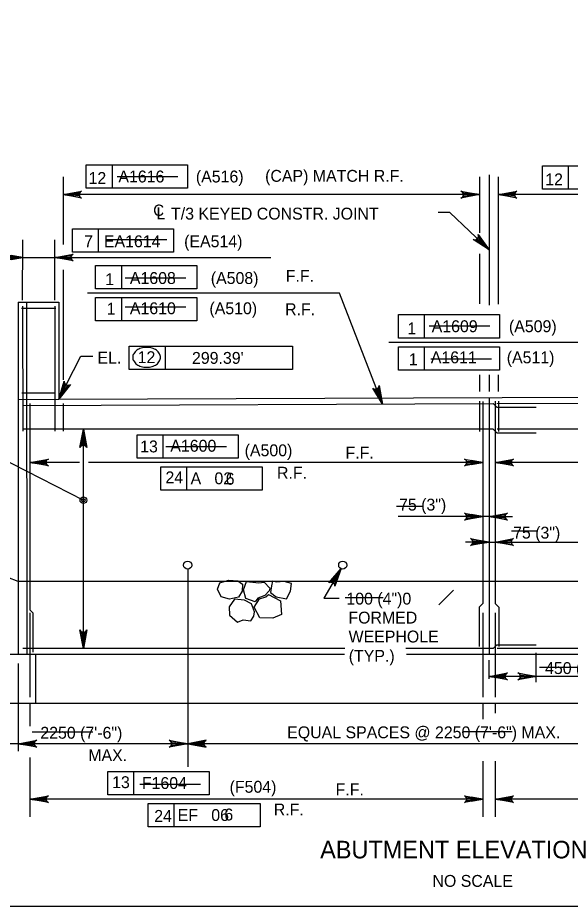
# Model space of a CAD drawing. Extents: x 179 to 454, y -271 to 54.
# Drawn here: x 218.85 to 224.42, y -109.25 to -100.28 of the extents above; entities that cross this region are included whole.
import ezdxf

# ---------------------------------------------------------------- set-up
doc = ezdxf.new("R2010")
doc.units = 0
for name, color, linetype in [('Level 1', 7, 'Continuous'), ('Level 10', 7, 'Continuous'), ('Level 3', 7, 'Continuous'), ('Level 4', 7, 'Continuous'), ('Level 41', 7, 'Continuous'), ('Level 5', 7, 'Continuous')]:
    doc.layers.add(name, color=color, linetype=linetype)

# ---------------------------------------------------------------- blocks, each defined once
blk = doc.blocks.new('ROCK')
at = {"layer": 'Level 4'}
for points in [[(1.578, 0.725), (1.471, 0.551), (1.586, 0.338), (1.78, 0.206), (2.086, 0.269), (2.323, 0.452), (2.328, 0.749), (2.171, 0.911), (1.856, 0.872)], [(0.734, -0.018), (0.934, -0.106), (1.192, -0.099), (1.321, -0.177), (1.562, 0.063), (1.519, 0.367), (1.313, 0.589), (0.948, 0.369), (0.769, 0.319), (0.674, 0.055)], [(0.498, 0.24), (0.588, 0.107), (0.715, -0.096), (0.595, -0.305), (0.299, -0.506), (0.067, -0.329), (-0.063, -0.098), (0.135, 0.068), (0.386, 0.147)], [(1.488, -0.478), (1.468, -0.178), (1.636, 0.025), (1.939, 0.193), (2.2, 0.032), (2.312, -0.229), (2.154, -0.57), (1.947, -0.574), (1.718, -0.703), (1.56, -0.603)], [(0.806, -0.129), (0.519, -0.492), (0.672, -0.928), (0.991, -0.931), (1.399, -0.738), (1.422, -0.324), (1.149, -0.136), (0.916, -0.16)]]:
    blk.add_lwpolyline(points, close=True, dxfattribs=at)

msp = doc.modelspace()

# ---------------------------------------------------------------- linework, layer by layer
at = {"layer": 'Level 1'}
msp.add_lwpolyline([(211.497, -109.25), (242.997, -109.25), (242.997, -88.75), (211.497, -88.75)], close=True, dxfattribs=at)
at = {"layer": 'Level 10'}
for p, q in [((223.6044, -101.8643), (223.6044, -103.1826)), ((218.8528, -103.1499), (218.8528, -106.708)), ((218.8528, -103.1499), (219.2627, -103.1499)), ((218.9373, -103.1499), (218.9385, -106.708)), ((219.2627, -103.1499), (219.2639, -104.1317)), ((223.6044, -103.8444), (223.6044, -103.8444)), ((223.6044, -103.8843), (223.6044, -104.0541)), ((218.8574, -104.1334), (219.2639, -104.1317)), ((219.2639, -104.1317), (227.9457, -104.0948)), ((223.6044, -104.1163), (223.6044, -104.1164)), ((223.6044, -104.1192), (223.6044, -106.708)), ((218.8528, -105.9698), (215.8606, -104.8379)), ((219.6367, -105.9698), (218.8574, -105.9698)), ((228.0111, -105.9698), (219.6367, -105.9698)), ((222.145, -106.708), (215.6966, -106.708)), ((219.0282, -106.708), (219.0282, -107.2001)), ((225.0207, -106.708), (222.7722, -106.708)), ((215.6966, -107.2001), (230.9454, -107.2001))]:
    msp.add_line(p, q, dxfattribs=at)
at = {"layer": 'Level 3'}
for p, q in [((219.5401, -101.7651), (220.5616, -101.7651)), ((219.5401, -102.0012), (219.5401, -101.7651)), ((219.8037, -102.0012), (219.8037, -101.7651)), ((220.5616, -101.7651), (220.5616, -102.0012)), ((224.1428, -101.774), (225.1642, -101.774)), ((224.1428, -102.0102), (224.1428, -101.774)), ((224.4064, -102.0102), (224.4064, -101.774)), ((219.305, -101.8865), (219.305, -102.5688)), ((223.5082, -101.8865), (223.5082, -102.4495)), ((223.699, -103.1713), (223.699, -101.8865)), ((223.5082, -102.0642), (219.305, -102.0642)), ((220.5616, -102.0012), (219.5401, -102.0012)), ((227.8995, -102.0642), (223.699, -102.0642)), ((225.1642, -102.0102), (224.1428, -102.0102)), ((223.2099, -102.2462), (223.0918, -102.2462)), ((223.6044, -102.6217), (223.2099, -102.2462)), ((219.3992, -102.4099), (220.4207, -102.4099)), ((219.3992, -102.6461), (219.3992, -102.4099)), ((219.6629, -102.6461), (219.6629, -102.4099)), ((220.4207, -102.4099), (220.4207, -102.6461)), ((218.8972, -103.1294), (218.8984, -102.5225)), ((219.2216, -103.1294), (219.2228, -102.5225)), ((218.8981, -102.6997), (218.6623, -102.6997)), ((218.8984, -102.6997), (219.2228, -102.6997)), ((219.2225, -102.6997), (221.4021, -102.6997)), ((219.341, -102.6997), (219.4591, -102.6997)), ((220.4207, -102.6461), (219.3992, -102.6461)), ((223.5082, -102.6622), (223.5082, -103.1663)), ((219.6341, -102.7812), (220.6556, -102.7812)), ((219.6341, -103.0174), (219.6341, -102.7812)), ((219.8978, -103.0174), (219.8978, -102.7812)), ((220.6556, -102.7812), (220.6556, -103.0174)), ((219.305, -102.8242), (219.305, -103.9339)), ((222.0962, -103.0611), (219.5537, -103.0611)), ((220.6556, -103.0174), (219.6341, -103.0174)), ((222.5302, -104.1793), (222.0962, -103.0611)), ((219.6341, -103.1044), (220.6556, -103.1044)), ((219.6341, -103.3407), (219.6341, -103.1044)), ((219.8978, -103.3407), (219.8978, -103.1044)), ((220.6556, -103.1044), (220.6556, -103.3407)), ((220.6556, -103.3407), (219.6341, -103.3407)), ((222.6895, -103.2768), (223.7111, -103.2768)), ((222.6895, -103.5131), (222.6895, -103.2768)), ((222.9532, -103.5131), (222.9532, -103.2768)), ((223.7111, -103.2768), (223.7111, -103.5131)), ((223.7111, -103.5131), (222.6895, -103.5131)), ((219.9737, -103.5943), (220.3407, -103.5943)), ((219.9737, -103.8304), (219.9737, -103.5943)), ((220.3407, -103.8304), (220.3407, -103.5943)), ((220.3407, -103.5943), (221.6222, -103.5943)), ((221.6222, -103.5943), (221.6222, -103.8304)), ((225.2046, -103.5567), (222.5932, -103.5567)), ((222.6895, -103.8362), (222.6895, -103.6001)), ((222.6895, -103.6001), (223.7111, -103.6001)), ((222.9532, -103.8362), (222.9532, -103.6001)), ((223.7111, -103.6001), (223.7111, -103.8362)), ((219.2639, -104.1317), (219.4864, -103.6949)), ((219.4864, -103.6949), (219.6045, -103.6949)), ((221.6222, -103.8304), (219.9737, -103.8304)), ((223.7111, -103.8362), (222.6895, -103.8362)), ((223.5082, -103.8843), (223.5082, -104.0541)), ((223.699, -104.0541), (223.699, -103.8843)), ((219.5103, -106.6465), (219.5103, -104.4319)), ((220.0525, -104.4892), (221.074, -104.4892)), ((220.0525, -104.7255), (220.0525, -104.4892)), ((220.3162, -104.7255), (220.3162, -104.4892)), ((221.074, -104.4892), (221.074, -104.7255)), ((223.5429, -104.6463), (223.5429, -104.7713)), ((218.6122, -104.6908), (219.5104, -105.15)), ((219.47, -104.7692), (218.9709, -104.7692)), ((223.5429, -104.7692), (219.562, -104.7692)), ((221.074, -104.7255), (220.0525, -104.7255)), ((227.6557, -104.7692), (223.6659, -104.7692)), ((220.2921, -105.0487), (220.2921, -104.8125)), ((220.2921, -104.8125), (221.3136, -104.8125)), ((220.5557, -105.0487), (220.5557, -104.8125)), ((221.3136, -104.8125), (221.3136, -105.0487)), ((221.3136, -105.0487), (220.2921, -105.0487)), ((223.3067, -105.3155), (222.6862, -105.3155)), ((223.5429, -105.3155), (223.3067, -105.3155)), ((223.6044, -105.3155), (223.5429, -105.3155)), ((223.6044, -105.3155), (223.8407, -105.3155)), ((223.6044, -105.5727), (223.3682, -105.5727)), ((223.6044, -105.5727), (223.6659, -105.5727)), ((223.6659, -105.5727), (223.9022, -105.5727)), ((223.9022, -105.5727), (224.6038, -105.5727)), ((222.1119, -105.8406), (221.9377, -106.1401)), ((223.0996, -106.2054), (223.2471, -106.0579)), ((221.9377, -106.1401), (222.0927, -106.1401)), ((224.0809, -106.9868), (224.0809, -106.6903)), ((218.8529, -106.7983), (218.8529, -107.684)), ((223.6044, -106.9524), (223.6044, -106.7665)), ((225.4417, -106.9298), (223.6044, -106.9298)), ((218.9709, -107.2001), (218.9709, -107.431)), ((223.5429, -107.2001), (223.5429, -107.3607)), ((223.6659, -107.2001), (223.6659, -107.3021)), ((228.1498, -107.6097), (216.9023, -107.6097)), ((218.9709, -107.7472), (218.9709, -108.3463)), ((223.5429, -107.7855), (223.5429, -108.3463)), ((223.6659, -107.7855), (223.6659, -108.3463)), ((219.7569, -107.8892), (220.7784, -107.8892)), ((219.7569, -108.1254), (219.7569, -107.8892)), ((220.0206, -108.1254), (220.0206, -107.8892)), ((220.7784, -107.8892), (220.7784, -108.1254)), ((223.5429, -108.1691), (218.9708, -108.1691)), ((220.7784, -108.1254), (219.7569, -108.1254)), ((228.0361, -108.1691), (223.6659, -108.1691)), ((220.1629, -108.4486), (220.1629, -108.2124)), ((220.1629, -108.2124), (221.2952, -108.2124)), ((220.4266, -108.4486), (220.4266, -108.2124)), ((221.2952, -108.2124), (221.2952, -108.4486)), ((221.2952, -108.4486), (220.1629, -108.4486))]:
    msp.add_line(p, q, dxfattribs=at)
for points in [[(219.305, -102.0642), (219.4914, -102.0292), (219.4771, -102.0392), (219.4697, -102.0517), (219.4675, -102.0642), (219.4697, -102.0767), (219.4771, -102.0892), (219.4914, -102.0991), (219.305, -102.0642), (219.4771, -102.0892), (219.4697, -102.0767), (219.305, -102.0642), (219.4675, -102.0642), (219.4697, -102.0517), (219.305, -102.0642), (219.4771, -102.0392)], [(223.5082, -102.0642), (223.3217, -102.0991), (223.3361, -102.0892), (223.3435, -102.0767), (223.3457, -102.0642), (223.3435, -102.0517), (223.3361, -102.0392), (223.3217, -102.0292), (223.5082, -102.0642), (223.3361, -102.0392), (223.3435, -102.0517), (223.5082, -102.0642), (223.3457, -102.0642), (223.3435, -102.0767), (223.5082, -102.0642), (223.3361, -102.0892)], [(223.699, -102.0642), (223.8854, -102.0292), (223.8711, -102.0392), (223.8637, -102.0517), (223.8615, -102.0642), (223.8637, -102.0767), (223.8711, -102.0892), (223.8854, -102.0991), (223.699, -102.0642), (223.8711, -102.0892), (223.8637, -102.0767), (223.699, -102.0642), (223.8615, -102.0642), (223.8637, -102.0517), (223.699, -102.0642), (223.8711, -102.0392)], [(223.6044, -102.6217), (223.4453, -102.5185), (223.4626, -102.5212), (223.4765, -102.5172), (223.4868, -102.5097), (223.4938, -102.4991), (223.497, -102.4849), (223.4935, -102.4678), (223.6044, -102.6217), (223.497, -102.4849), (223.4938, -102.4991), (223.6044, -102.6217), (223.4868, -102.5097), (223.4765, -102.5172), (223.6044, -102.6217), (223.4626, -102.5212)], [(218.8981, -102.6997), (218.7117, -102.7346), (218.726, -102.7247), (218.7334, -102.7122), (218.7356, -102.6997), (218.7334, -102.6872), (218.726, -102.6747), (218.7117, -102.6647), (218.8981, -102.6997), (218.726, -102.6747), (218.7334, -102.6872), (218.8981, -102.6997), (218.7356, -102.6997), (218.7334, -102.7122), (218.8981, -102.6997), (218.726, -102.7247)], [(219.2225, -102.6997), (219.4089, -102.6647), (219.3946, -102.6747), (219.3872, -102.6872), (219.385, -102.6997), (219.3872, -102.7122), (219.3946, -102.7247), (219.4089, -102.7346), (219.2225, -102.6997), (219.3946, -102.7247), (219.3872, -102.7122), (219.2225, -102.6997), (219.385, -102.6997), (219.3872, -102.6872), (219.2225, -102.6997), (219.3946, -102.6747)], [(219.2639, -104.1317), (219.3174, -103.9497), (219.3197, -103.9671), (219.3275, -103.9793), (219.3377, -103.9869), (219.3498, -103.9907), (219.3642, -103.9898), (219.3797, -103.9815), (219.2639, -104.1317), (219.3642, -103.9898), (219.3498, -103.9907), (219.2639, -104.1317), (219.3377, -103.9869), (219.3275, -103.9793), (219.2639, -104.1317), (219.3197, -103.9671)], [(222.5302, -104.1793), (222.4302, -104.0182), (222.4447, -104.028), (222.459, -104.0303), (222.4714, -104.0278), (222.4823, -104.0213), (222.4913, -104.0099), (222.4953, -103.9929), (222.5302, -104.1793), (222.4913, -104.0099), (222.4823, -104.0213), (222.5302, -104.1793), (222.4714, -104.0278), (222.459, -104.0303), (222.5302, -104.1793), (222.4447, -104.028)], [(219.5103, -104.4319), (219.5452, -104.6183), (219.5353, -104.604), (219.5228, -104.5966), (219.5103, -104.5944), (219.4978, -104.5966), (219.4853, -104.604), (219.4754, -104.6183), (219.5103, -104.4319), (219.4853, -104.604), (219.4978, -104.5966), (219.5103, -104.4319), (219.5103, -104.5944), (219.5228, -104.5966), (219.5103, -104.4319), (219.5353, -104.604)], [(218.9708, -104.7692), (219.1573, -104.7343), (219.1429, -104.7442), (219.1355, -104.7567), (219.1333, -104.7692), (219.1355, -104.7817), (219.1429, -104.7942), (219.1573, -104.8041), (218.9708, -104.7692), (219.1429, -104.7942), (219.1355, -104.7817), (218.9708, -104.7692), (219.1333, -104.7692), (219.1355, -104.7567), (218.9708, -104.7692), (219.1429, -104.7442)], [(223.5429, -104.7692), (223.3565, -104.8041), (223.3708, -104.7942), (223.3782, -104.7817), (223.3804, -104.7692), (223.3782, -104.7567), (223.3708, -104.7442), (223.3565, -104.7343), (223.5429, -104.7692), (223.3708, -104.7442), (223.3782, -104.7567), (223.5429, -104.7692), (223.3804, -104.7692), (223.3782, -104.7817), (223.5429, -104.7692), (223.3708, -104.7942)], [(223.6659, -104.7692), (223.8523, -104.7343), (223.838, -104.7442), (223.8306, -104.7567), (223.8284, -104.7692), (223.8306, -104.7817), (223.838, -104.7942), (223.8523, -104.8041), (223.6659, -104.7692), (223.838, -104.7942), (223.8306, -104.7817), (223.6659, -104.7692), (223.8284, -104.7692), (223.8306, -104.7567), (223.6659, -104.7692), (223.838, -104.7442)], [(223.5429, -105.3155), (223.3565, -105.3504), (223.3708, -105.3405), (223.3782, -105.328), (223.3804, -105.3155), (223.3782, -105.303), (223.3708, -105.2905), (223.3565, -105.2806), (223.5429, -105.3155), (223.3708, -105.2905), (223.3782, -105.303), (223.5429, -105.3155), (223.3804, -105.3155), (223.3782, -105.328), (223.5429, -105.3155), (223.3708, -105.3405)], [(223.6044, -105.3155), (223.7908, -105.2806), (223.7765, -105.2905), (223.7691, -105.303), (223.7669, -105.3155), (223.7691, -105.328), (223.7765, -105.3405), (223.7908, -105.3505), (223.6044, -105.3155), (223.7765, -105.3405), (223.7691, -105.328), (223.6044, -105.3155), (223.7669, -105.3155), (223.7691, -105.303), (223.6044, -105.3155), (223.7765, -105.2905)], [(223.6044, -105.5727), (223.418, -105.6076), (223.4323, -105.5977), (223.4398, -105.5852), (223.4419, -105.5727), (223.4398, -105.5602), (223.4323, -105.5477), (223.418, -105.5378), (223.6044, -105.5727), (223.4323, -105.5477), (223.4398, -105.5602), (223.6044, -105.5727), (223.4419, -105.5727), (223.4398, -105.5852), (223.6044, -105.5727), (223.4323, -105.5977)], [(223.6659, -105.5727), (223.8523, -105.5377), (223.838, -105.5477), (223.8306, -105.5602), (223.8284, -105.5727), (223.8306, -105.5852), (223.838, -105.5977), (223.8523, -105.6076), (223.6659, -105.5727), (223.838, -105.5977), (223.8306, -105.5852), (223.6659, -105.5727), (223.8284, -105.5727), (223.8306, -105.5602), (223.6659, -105.5727), (223.838, -105.5477)], [(222.1119, -105.8406), (222.0484, -106.0192), (222.047, -106.0018), (222.0399, -105.9892), (222.0302, -105.981), (222.0183, -105.9766), (222.0037, -105.9767), (221.988, -105.9842), (222.1119, -105.8406), (222.0037, -105.9767), (222.0183, -105.9766), (222.1119, -105.8406), (222.0302, -105.981), (222.0399, -105.9892), (222.1119, -105.8406), (222.047, -106.0018)], [(219.5103, -106.6465), (219.4754, -106.4601), (219.4853, -106.4744), (219.4978, -106.4818), (219.5103, -106.484), (219.5228, -106.4818), (219.5353, -106.4744), (219.5452, -106.4601), (219.5103, -106.6465), (219.5353, -106.4744), (219.5228, -106.4818), (219.5103, -106.6465), (219.5103, -106.484), (219.4978, -106.4818), (219.5103, -106.6465), (219.4853, -106.4744)], [(223.6044, -106.9298), (223.7908, -106.8948), (223.7765, -106.9048), (223.7691, -106.9173), (223.7669, -106.9298), (223.7691, -106.9423), (223.7765, -106.9548), (223.7908, -106.9647), (223.6044, -106.9298), (223.7765, -106.9548), (223.7691, -106.9423), (223.6044, -106.9298), (223.7669, -106.9298), (223.7691, -106.9173), (223.6044, -106.9298), (223.7765, -106.9048)], [(224.0834, -106.9298), (223.897, -106.9647), (223.9114, -106.9548), (223.9188, -106.9423), (223.9209, -106.9298), (223.9188, -106.9173), (223.9114, -106.9048), (223.897, -106.8949), (224.0834, -106.9298), (223.9114, -106.9048), (223.9188, -106.9173), (224.0834, -106.9298), (223.9209, -106.9298), (223.9188, -106.9423), (224.0834, -106.9298), (223.9114, -106.9548)], [(218.9708, -108.1691), (219.1573, -108.1342), (219.1429, -108.1441), (219.1355, -108.1566), (219.1333, -108.1691), (219.1355, -108.1816), (219.1429, -108.1941), (219.1573, -108.204), (218.9708, -108.1691), (219.1429, -108.1941), (219.1355, -108.1816), (218.9708, -108.1691), (219.1333, -108.1691), (219.1355, -108.1566), (218.9708, -108.1691), (219.1429, -108.1441)], [(223.5429, -108.1691), (223.3565, -108.204), (223.3708, -108.1941), (223.3782, -108.1816), (223.3804, -108.1691), (223.3782, -108.1566), (223.3708, -108.1441), (223.3565, -108.1342), (223.5429, -108.1691), (223.3708, -108.1441), (223.3782, -108.1566), (223.5429, -108.1691), (223.3804, -108.1691), (223.3782, -108.1816), (223.5429, -108.1691), (223.3708, -108.1941)], [(223.6659, -108.1691), (223.8523, -108.1342), (223.838, -108.1441), (223.8306, -108.1566), (223.8284, -108.1691), (223.8306, -108.1816), (223.838, -108.1941), (223.8523, -108.204), (223.6659, -108.1691), (223.838, -108.1941), (223.8306, -108.1816), (223.6659, -108.1691), (223.8284, -108.1691), (223.8306, -108.1566), (223.6659, -108.1691), (223.838, -108.1441)]]:
    msp.add_lwpolyline(points, dxfattribs=at)
for points in [[(218.7803, -102.68), (218.7803, -102.7193), (218.8984, -102.6997)], [(219.341, -102.68), (219.341, -102.7193), (219.2228, -102.6997)], [(219.3, -104.0176), (219.3351, -104.0354), (219.2639, -104.1317)], [(222.469, -104.0759), (222.5058, -104.0619), (222.5292, -104.1793)], [(219.53, -104.55), (219.4907, -104.55), (219.5103, -104.4319)], [(223.4248, -104.7494), (223.4248, -104.7888), (223.5429, -104.7692)], [(223.7841, -104.7494), (223.7841, -104.7888), (223.6659, -104.7692)], [(223.4248, -105.2958), (223.4248, -105.3352), (223.5429, -105.3155)], [(223.7225, -105.2958), (223.7225, -105.3352), (223.6044, -105.3155)], [(223.4863, -105.553), (223.4863, -105.5924), (223.6044, -105.5727)], [(223.7841, -105.553), (223.7841, -105.5924), (223.6659, -105.5727)], [(222.0698, -105.952), (222.0358, -105.9322), (222.1122, -105.84)], [(219.53, -106.5283), (219.4907, -106.5283), (219.5103, -106.6465)], [(223.4248, -108.1494), (223.4248, -108.1887), (223.5429, -108.1691)], [(223.7841, -108.1494), (223.7841, -108.1887), (223.6659, -108.1691)]]:
    msp.add_lwpolyline(points, close=True, dxfattribs=at)
for centre, radius in [((219.5104, -105.15), 0.0333), ((219.5104, -105.15), 0.0167), ((220.5633, -105.8058), 0.041), ((222.1281, -105.8058), 0.041)]:
    msp.add_circle(centre, radius, dxfattribs=at)
for centre, radius, start, end in [((220.1489, -103.8025), 0.1949, 90, 106.53583), ((220.1489, -103.8025), 0.1949, 73.46417, 90), ((220.0818, -103.7081), 0.0731, 149.97668, 180), ((220.1141, -103.7267), 0.1103, 125.63164, 149.97668), ((220.1351, -103.7561), 0.1465, 106.53583, 125.63164), ((220.1627, -103.7561), 0.1465, 54.36836, 73.46417), ((220.1837, -103.7267), 0.1103, 30.02332, 54.36836), ((220.216, -103.7081), 0.0731, 0, 30.02332), ((220.0818, -103.7081), 0.0731, 180, 210.02332), ((220.1141, -103.6894), 0.1103, 210.02332, 234.36836), ((220.1351, -103.6601), 0.1465, 234.36836, 253.46417), ((220.1627, -103.6601), 0.1465, 286.53583, 305.63164), ((220.1837, -103.6894), 0.1103, 305.63164, 329.97668), ((220.216, -103.7081), 0.0731, 329.97668, 0), ((220.1489, -103.6137), 0.1949, 253.46417, 270), ((220.1489, -103.6137), 0.1949, 270, 286.53583)]:
    msp.add_arc(centre, radius, start, end, dxfattribs=at)
at = {"layer": 'Level 4'}
for points in [[(218.8528, -107.6097), (219.0392, -107.5747), (219.0249, -107.5847), (219.0175, -107.5972), (219.0153, -107.6097), (219.0175, -107.6222), (219.0249, -107.6347), (219.0392, -107.6446), (218.8528, -107.6097), (219.0249, -107.6347), (219.0175, -107.6222), (218.8528, -107.6097), (219.0153, -107.6097), (219.0175, -107.5972), (218.8528, -107.6097), (219.0249, -107.5847)], [(220.5632, -107.6097), (220.3768, -107.6446), (220.3912, -107.6347), (220.3986, -107.6222), (220.4007, -107.6097), (220.3986, -107.5972), (220.3912, -107.5847), (220.3768, -107.5747), (220.5632, -107.6097), (220.3912, -107.5847), (220.3986, -107.5972), (220.5632, -107.6097), (220.4007, -107.6097), (220.3986, -107.6222), (220.5632, -107.6097), (220.3912, -107.6347)], [(220.5632, -107.6097), (220.7497, -107.6446), (220.7353, -107.6347), (220.7279, -107.6222), (220.7258, -107.6097), (220.7279, -107.5972), (220.7353, -107.5847), (220.7497, -107.5747), (220.5632, -107.6097), (220.7353, -107.5847), (220.7279, -107.5972), (220.5632, -107.6097), (220.7258, -107.6097), (220.7279, -107.6222), (220.5632, -107.6097), (220.7353, -107.6347)]]:
    msp.add_lwpolyline(points, dxfattribs=at)
at = {"layer": 'Level 41'}
for p, q in [((220.4623, -101.8837), (219.8503, -101.8837)), ((220.3516, -102.5209), (219.7395, -102.5209)), ((220.5454, -102.9088), (219.9334, -102.9088)), ((220.5454, -103.1997), (219.9334, -103.1997)), ((223.614, -103.3927), (223.002, -103.3927)), ((223.6279, -103.7252), (223.0158, -103.7252)), ((220.956, -104.6118), (220.344, -104.6118)), ((222.9345, -105.2134), (222.6696, -105.2134)), ((224.0974, -105.4628), (223.8325, -105.4628)), ((222.5351, -106.1369), (222.1512, -106.1369)), ((224.4984, -106.8383), (224.1145, -106.8383)), ((219.6054, -107.4925), (218.9933, -107.4925)), ((223.8382, -107.49), (223.3354, -107.49)), ((220.693, -108.0197), (220.081, -108.0197))]:
    msp.add_line(p, q, dxfattribs=at)
at = {"layer": 'Level 5'}
for p, q in [((218.8869, -103.2114), (219.2319, -103.2114)), ((218.8972, -103.1909), (218.8984, -104.4524)), ((219.2216, -103.1909), (219.2228, -104.4524)), ((219.2305, -104.0704), (218.8882, -104.0704)), ((218.8984, -104.1948), (223.6459, -104.1746)), ((218.9708, -104.1742), (218.9708, -106.2583)), ((219.3053, -104.1745), (219.305, -104.4524)), ((223.5083, -104.1517), (223.508, -104.4566)), ((223.5429, -104.1527), (223.5429, -106.1932)), ((223.6459, -104.1746), (223.6833, -104.2119)), ((223.6659, -104.1518), (223.6659, -106.1932)), ((223.6832, -104.1744), (228.1133, -104.1556)), ((223.6833, -104.2119), (224.0809, -104.2102)), ((223.6991, -104.1519), (223.6988, -104.4568)), ((223.6454, -104.4319), (218.8984, -104.4319)), ((223.6454, -104.4319), (223.6827, -104.4693)), ((223.6827, -104.4693), (224.0803, -104.4693)), ((228.1133, -104.4319), (223.6875, -104.4319)), ((220.5632, -105.8468), (220.5632, -107.8441)), ((223.5429, -106.1932), (223.5055, -106.2304)), ((223.6659, -106.1932), (223.7034, -106.2304)), ((218.9708, -106.2583), (219.0002, -106.2875)), ((218.9708, -106.2861), (218.9708, -107.1386)), ((219.0002, -106.2875), (219.0002, -106.6852)), ((223.5055, -106.2304), (223.5055, -106.6281)), ((223.5429, -106.2861), (223.5429, -107.1386)), ((223.6659, -106.2861), (223.6659, -107.1386)), ((223.7034, -106.2304), (223.7034, -106.6281)), ((222.148, -106.6465), (218.8984, -106.6465)), ((223.6454, -106.6465), (222.7647, -106.6465)), ((223.6454, -106.6465), (223.6827, -106.6091)), ((223.6827, -106.6091), (224.0803, -106.6091)), ((224.6443, -106.6465), (223.6875, -106.6465))]:
    msp.add_line(p, q, dxfattribs=at)

# ---------------------------------------------------------------- block references
at = {"layer": 'Level 3', "xscale": 0.2952750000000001, "yscale": -0.29527500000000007, "rotation": -156.2166383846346}
msp.add_blockref('ROCK', (221.5811, -105.9723), dxfattribs=at)

# ---------------------------------------------------------------- texts
at = {"layer": 'Level 3'}
for s, height, p in [('(A516)', 0.12, (220.6459, -101.942)), ('(CAP) MATCH R.F.', 0.12, (221.3446, -101.9353)), ('A1616', 0.12, (219.8637, -101.942)), ('C', 0.1137, (220.2154, -102.2792)), ('L', 0.12, (220.2474, -102.3148)), ('T/3 KEYED CONSTR. JOINT', 0.12, (220.3953, -102.3166)), ('EA1614', 0.12, (219.7175, -102.5959)), ('(EA514)', 0.12, (220.5274, -102.5959)), ('A1608', 0.12, (219.9795, -102.9672)), ('(A508)', 0.12, (220.7963, -102.9672)), ('F.F.', 0.12, (221.553, -102.9449)), ('A1610', 0.12, (219.9795, -103.2724)), ('(A510)', 0.12, (220.7825, -103.2724)), ('R.F.', 0.12, (221.546, -103.2821)), ('A1609', 0.12, (223.0259, -103.4537)), ('(A509)', 0.12, (223.8056, -103.4537)), ('EL.', 0.12, (219.653, -103.7712)), ('12', 0.12, (220.0582, -103.7666)), ('A1611', 0.12, (223.0168, -103.768)), ('(A511)', 0.12, (223.7832, -103.768)), ('A1600', 0.12, (220.3881, -104.6607)), ('(A500)', 0.12, (221.1381, -104.7066)), ('F.F.', 0.12, (222.1562, -104.7308)), ('A   02', 0.12, (220.5925, -104.9894)), ('R.F.', 0.12, (221.4646, -104.9333)), ('75 (3")', 0.12, (222.6966, -105.255)), ('75 (3")', 0.12, (223.8474, -105.5379)), ('100 (4")0', 0.12, (222.1652, -106.2044)), ('FORMED', 0.12, (222.1851, -106.3957)), ('WEEPHOLE', 0.12, (222.1871, -106.5869)), ('(TYP.)', 0.12, (222.1888, -106.7819)), ('450 (1\'-6")', 0.12, (224.1701, -106.9053)), ('2250 (7\'-6")', 0.12, (219.0757, -107.5585)), ('EQUAL SPACES @ 2250 (7\'-6") MAX.', 0.12, (221.5675, -107.5542)), ('MAX.', 0.12, (219.5597, -107.7847)), ('F1604', 0.12, (220.1008, -108.0661)), ('(F504)', 0.12, (220.9862, -108.104)), ('F.F.', 0.12, (222.056, -108.1307)), ('EF   06', 0.12, (220.4625, -108.3893)), ('R.F.', 0.12, (221.432, -108.3332)), ('ABUTMENT ELEVATION', 0.177167, (221.9003, -108.7668)), ('NO SCALE', 0.12, (223.0337, -109.0543))]:
    msp.add_text(s, height=height, dxfattribs=at).set_placement(p)
at = {"layer": 'Level 41'}
for s, p in [('12', (219.5627, -101.9571)), ('12', (224.172, -101.9713)), ('7', (219.5184, -102.5957)), ('1', (219.7312, -102.9789)), ('1', (219.7453, -103.277)), ('1', (222.7804, -103.4757)), ("299.39'", (220.6067, -103.7737)), ('1', (222.7946, -103.7879)), ('13', (220.0836, -104.6676)), ('24', (220.3389, -104.9798)), ('6', (220.947, -104.994)), ('13', (219.8005, -108.0577)), ('24', (220.226, -108.3982)), ('6', (220.9334, -108.3841))]:
    msp.add_text(s, height=0.12, dxfattribs=at).set_placement(p)

doc.saveas('drawing.dxf')
